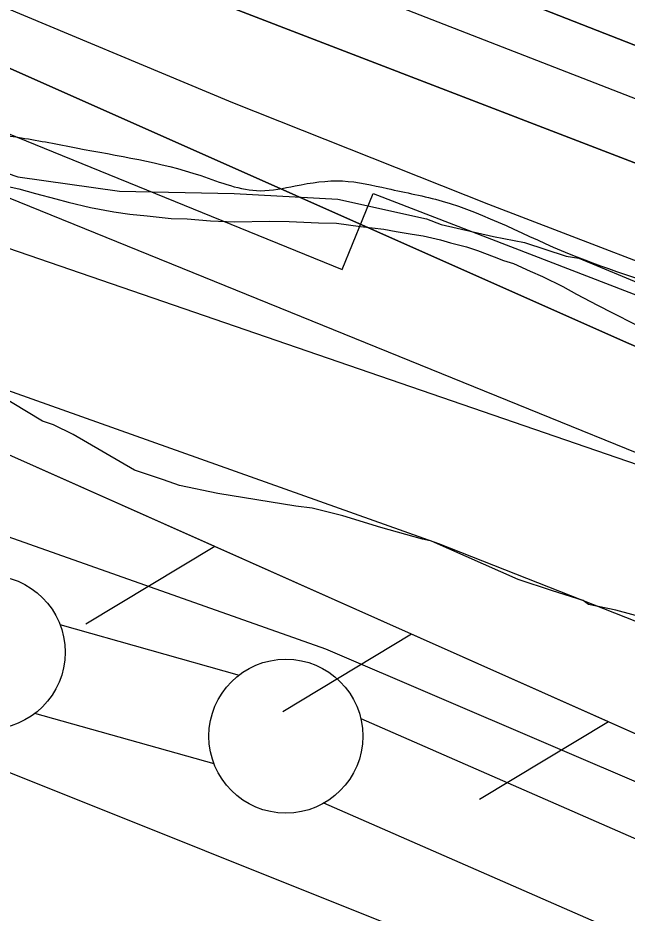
# Model space of a CAD drawing. Extents: x 3807117 to 3845308, y 337856 to 363736.
# Drawn here: x 3812743.2 to 3812941.1, y 352345.8 to 352636.3 of the extents above; entities that cross this region are included whole.
import ezdxf

# ---------------------------------------------------------------- set-up
doc = ezdxf.new("R2010")
doc.units = 0
for name, color, linetype in [('V-LEVE-TOET', 7, 'Continuous'), ('V-RIVR-EDGE', 7, 'Continuous'), ('V-RRAP-FSHR', 7, 'Continuous'), ('V-RRAP-RVMT', 7, 'Continuous'), ('V-SITE-VEGE', 7, 'Continuous'), ('V-SURV-LINE', 7, 'Continuous'), ('V-TOPO-DPTH', 7, 'Continuous'), ('V-TOPO-MINR', 7, 'Continuous'), ('V-TOPO-WATR', 7, 'Continuous'), ('V-WETL-SWMP', 7, 'Continuous')]:
    doc.layers.add(name, color=color, linetype=linetype)

msp = doc.modelspace()

# ---------------------------------------------------------------- linework, layer by layer
at = {"layer": 'V-LEVE-TOET'}
for points in [[(3816282.59, 351416.49), (3816267.65, 351417.02), (3816247.32, 351423.41), (3816060.35, 351464.1), (3815758.91, 351521.57), (3815461.35, 351581.23), (3815188.49, 351635.35), (3814870.22, 351703.51), (3814530.76, 351771.83), (3814218.41, 351830.07), (3813950.8, 351900.22), (3813735.54, 351965.45), (3813542.05, 352050), (3813231.54, 352177.43), (3812909.55, 352323.8), (3812657.62, 352424.43), (3812396.4, 352540.46), (3812124, 352680.04), (3811851.88, 352816.57), (3811559.09, 352969.15), (3811462.79, 353016.72), (3811388.41, 353049.11), (3811282.97, 353078.7), (3811222.45, 353083.19)], [(3814372.47, 351873.62), (3814170.37, 351919.1), (3813995.28, 351962.38), (3813772.2, 352031.36), (3813711.2, 352055.61), (3813593.72, 352104.59), (3813465.68, 352161.09), (3813314.72, 352228.73), (3813152.51, 352297.14), (3812986.43, 352370.14), (3812843.25, 352431.43), (3812727.43, 352472.26), (3812607.64, 352523.98), (3812470.53, 352572.42), (3812342.45, 352627.23)]]:
    msp.add_lwpolyline(points, dxfattribs=at)
at = {"layer": 'V-RIVR-EDGE'}
msp.add_spline([(3811218.45, 353357.75), (3811241.21, 353349.18), (3811277.57, 353336.15), (3811374.55, 353305.99), (3811420.6, 353288.89), (3811465.03, 353269.37), (3811510.27, 353249.04), (3811559.54, 353223.84), (3811619.3, 353188.92), (3811662.89, 353154.04), (3811691.94, 353127.28), (3811709.7, 353115.91), (3811765.42, 353081), (3811802.58, 353062.3), (3811835.68, 353041.2), (3811867.17, 353019.28), (3811896.23, 352996.57), (3811913.17, 352981.16), (3811951.93, 352955.99), (3812009.28, 352925.93), (3812057.74, 352901.54), (3812121.56, 352872.27), (3812173.25, 352846.26), (3812216.06, 352823.51), (3812265.33, 352799.13), (3812306.53, 352778.81), (3812348.53, 352757.68), (3812386.49, 352735.75), (3812421.22, 352720.3), (3812460.8, 352699.98), (3812545.61, 352656.1), (3812602.97, 352631.69), (3812678.12, 352606.44), (3812715.31, 352600.68), (3812744.42, 352597.38), (3812762.2, 352594.1), (3812802.62, 352585.1), (3812822.01, 352580.2), (3812833.34, 352581.79), (3812848.71, 352583.37), (3812863.26, 352580.91), (3812881.04, 352576.82), (3812922.25, 352559.74), (3812963.46, 352545.08), (3812993.35, 352532.06), (3813052.31, 352503.61), (3813083.01, 352490.59), (3813106.46, 352488.92), (3813129.91, 352485.63), (3813159, 352477.47), (3813194.55, 352462.01), (3813230.1, 352446.56), (3813273.7, 352417.34), (3813301.14, 352397.05), (3813318.91, 352388.11), (3813348, 352378.33), (3813381.13, 352364.5), (3813413.43, 352345.82), (3813494.23, 352316.51), (3813551.59, 352290.49), (3813617.85, 352267.68), (3813655.02, 352255.45), (3813691.38, 352240), (3813714.01, 352235.9), (3813744.71, 352223.69), (3813776.23, 352213.91), (3813798.06, 352213.86), (3813836.05, 352202.44), (3813875.64, 352186.97), (3813962.9, 352155.22), (3814023.51, 352136.47), (3814102.7, 352107.97), (3814155.23, 352091.66), (3814196.44, 352079.43), (3814266.74, 352055.8), (3814323.32, 352041.91), (3814445.34, 352003.6), (3814506.76, 351985.66), (3814578.69, 351964.45), (3814657.89, 351940.8), (3814702.34, 351927.75), (3814721.75, 351929.32), (3814754.09, 351926.01), (3814770.26, 351923.54), (3814789.65, 351914.6), (3814876.12, 351887.69), (3814949.66, 351867.29), (3815006.24, 351854.21), (3815041.8, 351845.23), (3815100, 351831.34), (3815142.83, 351819.1), (3815167.09, 351818.23), (3815176.79, 351814.97), (3815198.62, 351812.49), (3815248.71, 351793.77), (3815354.59, 351764.39), (3815405.5, 351749.71), (3815426.52, 351748.04), (3815454.83, 351747.16), (3815474.24, 351747.11), (3815497.68, 351743.82), (3815524.35, 351737.28), (3815541.33, 351734.81), (3815565.58, 351730.71), (3815596.3, 351724.97), (3815642.38, 351716.77), (3815669.07, 351715.9), (3815682.81, 351715.05), (3815696.55, 351711.79), (3815717.56, 351705.26), (3815765.26, 351698.68), (3815820.23, 351687.22), (3815860.65, 351679.03), (3815887.32, 351674.92), (3815924.51, 351666.74), (3815943.91, 351662.65), (3815983.51, 351652.04), (3816003.72, 351648.75), (3816038.48, 351643.81), (3816063.54, 351639.71), (3816105.59, 351635.56), (3816135.51, 351634.68), (3816171.09, 351635.4), (3816210.74, 351640.96), (3816241.48, 351644.93), (3816273.83, 351645.66), (3816303.76, 351648.01), (3816321.54, 351645.54), (3816344.17, 351637.4), (3816355.48, 351632.52), (3816384.58, 351625.98), (3816408.82, 351617.83), (3816424.99, 351614.55), (3816446.8, 351606.41), (3816479.12, 351591.77), (3816506.58, 351580.38), (3816543.75, 351564.12), (3816581.72, 351547.85), (3816605.95, 351537.28), (3816640.72, 351532.34), (3816698.92, 351520.06), (3816723.15, 351510.3), (3816746.6, 351507), (3816761.16, 351507.78), (3816778.13, 351503.69), (3816798.34, 351497.98), (3816825, 351487.4), (3816855.71, 351479.24), (3816886.43, 351474.31), (3816925.24, 351471.79), (3816966.49, 351474.11), (3816998.04, 351476.46), (3817026.34, 351475.58), (3817070.01, 351472.24), (3817092.65, 351470.56), (3817117.7, 351461.61), (3817150.84, 351455.86), (3817209.06, 351450.87), (3817268.89, 351445.87), (3817306.88, 351436.88), (3817355.39, 351431.9), (3817427.34, 351420.4), (3817484.73, 351407.32), (3817542.94, 351399.09), (3817623.81, 351395.66), (3817702.24, 351390.61), (3817745.91, 351388.88), (3817785.52, 351383.93), (3817817.87, 351380.62), (3817858.28, 351372.43), (3817897.08, 351363.44), (3817925.37, 351356.9), (3817962.56, 351352.76), (3818012.7, 351351.83), (3818077.4, 351352.48), (3818152.61, 351350.68), (3818194.66, 351347.34), (3818239.12, 351341.57), (3818286.01, 351331.75), (3818338.55, 351321.1), (3818397.56, 351310.44), (3818454.15, 351303.02), (3818509.14, 351298.84), (3818571.39, 351293.03), (3818663.57, 351285.52), (3818727.45, 351279.7), (3818795.36, 351269.83), (3818876.2, 351255.07), (3818923.09, 351250.1), (3818977.26, 351245.12), (3819054.89, 351238.46), (3819127.66, 351231.81), (3819212.56, 351225.94), (3819281.3, 351224.96), (3819351.66, 351224.78), (3819419.6, 351227.04), (3819476.21, 351226.9), (3819520.69, 351227.6), (3819546.57, 351227.54), (3819582.95, 351220.98), (3819614.49, 351220.09), (3819672.7, 351214.28), (3819726.07, 351210.92), (3819778.63, 351205.13), (3819810.96, 351200.19), (3819871.59, 351188.72), (3819899.88, 351182.99), (3819915.25, 351182.95), (3819932.24, 351185.34), (3819953.26, 351184.48), (3819983.18, 351182.78), (3820021.98, 351174.6), (3820084.22, 351159.89), (3820145.64, 351141.14), (3820186.04, 351126.48), (3820236.16, 351120.69), (3820274.96, 351112.51), (3820329.94, 351105.91), (3820344.5, 351105.87), (3820380.09, 351107.4), (3820408.4, 351109.75), (3820453.68, 351108.03), (3820490.07, 351107.13), (3820518.37, 351101.4), (3820553.93, 351094.03), (3820601.63, 351086.63), (3820680.85, 351071.88), (3820732.56, 351053.96), (3820765.7, 351044.98), (3820836.03, 351032.68), (3820886.95, 351021.23), (3820941.92, 351009.77), (3820979.1, 351001.59), (3821029.21, 350986.91), (3821084.97, 350968.98), (3821149.62, 350949.41), (3821214.28, 350937.12), (3821274.11, 350927.27), (3821338.79, 350922.25), (3821390.55, 350921.32), (3821439.88, 350920.39), (3821482.74, 350919.47), (3821516.7, 350916.96), (3821545.82, 350918.51), (3821604.05, 350917.55), (3821659.04, 350916.61), (3821685.74, 350923.01), (3821735.92, 350937.45), (3821757.76, 350939.82), (3821803.07, 350944.56), (3821833.79, 350942.06), (3821854.81, 350937.96), (3821867.75, 350937.93), (3821881.5, 350939.51), (3821902.56, 350953.21), (3821911.47, 350959.66), (3821920.37, 350959.63), (3821942.2, 350958.77), (3821963.22, 350953.06), (3821985.85, 350947.34), (3822015.76, 350942.41), (3822040.81, 350932.65), (3822068.26, 350916.41), (3822083.59, 350901.81), (3822094.07, 350887.23), (3822105.37, 350879.92), (3822121.54, 350876.65), (3822152.25, 350869.29), (3822191.87, 350864.34), (3822226.65, 350865.06), (3822267.91, 350870.62), (3822284.9, 350872.2), (3822305.11, 350872.15), (3822333.42, 350872.08), (3822351.22, 350873.65), (3822361.73, 350874.43), (3822394.89, 350872.73), (3822423.99, 350870.24), (3822458.75, 350862.87), (3822510.5, 350859.51), (3822540.43, 350859.43), (3822561.46, 350863.43), (3822581.69, 350865.8), (3822615.65, 350864.1), (3822672.24, 350856.68), (3822705.39, 350852.56), (3822756.32, 350841.92), (3822787.04, 350836.99), (3822823.41, 350830.43), (3822867.88, 350823.85), (3822902.63, 350816.48), (3822945.47, 350806.67), (3823006.09, 350790.35), (3823079.61, 350760.24), (3823137.78, 350735.03), (3823194.35, 350718.71), (3823245.28, 350709.69), (3823306.73, 350704.69), (3823364.14, 350701.31), (3823417.51, 350697.14), (3823449.05, 350697.06), (3823481.4, 350698.6), (3823550.15, 350699.23), (3823581.69, 350699.16), (3823629.38, 350688.52), (3823668.18, 350681.15), (3823696.46, 350671.37), (3823753.82, 350646.97), (3823806.35, 350633.09), (3823863.74, 350620.82), (3823898.51, 350618.31), (3823940.57, 350621.44), (3823978.59, 350625.39), (3824066.78, 350638.92), (3824121.78, 350640.4), (3824177.57, 350635.41), (3824220.42, 350630.45), (3824285.1, 350621.4), (3824327.13, 350611.59), (3824362.69, 350600.98), (3824409.58, 350596.02), (3824448.41, 350601.58), (3824481.61, 350617.67), (3824498.6, 350618.44), (3824513.97, 350620.02), (3824547.95, 350627.22), (3824585.99, 350640.06), (3824629.7, 350655.32), (3824703.39, 350691.53), (3824726.06, 350701.99), (3824746.29, 350707.6), (3824770.56, 350709.16), (3824813.42, 350707.43), (3824846.57, 350707.35), (3824892.68, 350710.47), (3824932.31, 350711.99), (3824992.98, 350715.08), (3825053.63, 350716.54), (3825077.08, 350714.06), (3825118.32, 350711.53), (3825167.65, 350711.41), (3825224.26, 350710.46), (3825268.73, 350706.31), (3825291.38, 350707.06), (3825331.81, 350704.53), (3825397.32, 350703.56), (3825606.74, 350688.49), (3825681.95, 350684.26), (3825718.33, 350679.32), (3825771.68, 350669.48), (3825829.88, 350657.2), (3825876.75, 350644.96), (3825933.34, 350632.69), (3825980.21, 350620.44), (3826027.91, 350613.04), (3826057.82, 350606.5), (3826078.82, 350597.55), (3826099.83, 350588.6), (3826132.93, 350567.49), (3826149.09, 350560.98), (3826170.12, 350560.12), (3826181.44, 350560.09), (3826191.95, 350556.83), (3826200.81, 350545.49), (3826210.51, 350541.42), (3826228.29, 350537.33), (3826238.8, 350537.31), (3826261.48, 350551.81), (3826283.34, 350561.46), (3826294.67, 350563.86), (3826328.63, 350561.35), (3826366.62, 350551.55), (3826404.6, 350537.71), (3826436.92, 350525.5), (3826469.23, 350512.48), (3826521.76, 350496.17), (3826575.93, 350488.76), (3826625.23, 350476.51), (3826668.07, 350467.5), (3826700.4, 350458.53), (3826735.16, 350452.78), (3826769.1, 350442.18), (3826814.37, 350433.98), (3826839.42, 350426.64), (3826868.52, 350417.67), (3826885.48, 350408.74), (3826910.53, 350400.59), (3826925.89, 350397.31), (3826948.52, 350392.41), (3827078.61, 350343.56), (3827134.36, 350324.82), (3827208.69, 350294.71), (3827274.15, 350272.72), (3827333.13, 350249.93), (3827396.95, 350224.7), (3827454.31, 350200.29), (3827493.09, 350180.79), (3827513.27, 350168.61), (3827518.92, 350160.5), (3827515.66, 350154.04), (3827502.68, 350137.09), (3827493.76, 350126.6), (3827492.93, 350118.51), (3827495.33, 350108.8), (3827498.56, 350105.56), (3827504.22, 350105.55), (3827524.51, 350132.99), (3827532.62, 350141.06), (3827540.71, 350143.47), (3827549.6, 350141.02), (3827564.13, 350130.47), (3827579.48, 350125.58), (3827606.96, 350115), (3827631.19, 350105.23), (3827659.45, 350084.14), (3827689.32, 350065.46), (3827728.09, 350044.34), (3827778.17, 350019.14)], degree=3, dxfattribs=at)
at = {"layer": 'V-RRAP-FSHR'}
for p, q in [((3812807.17, 352464.73), (3812765.32, 352439.57)), ((3812871.12, 352436.28), (3812829.27, 352411.11)), ((3812935.08, 352407.82), (3812893.23, 352382.66))]:
    msp.add_line(p, q, dxfattribs=at)
for points in [[(3811218.81, 353333.2), (3811498.96, 353213.98), (3811980.49, 352912.94), (3812524.74, 352635.54), (3813190.25, 352406.85), (3813826.75, 352151.21), (3814955.49, 351838.72), (3815566.52, 351707.3), (3816314.38, 351579.77), (3817323.6, 351404.18), (3818699.23, 351247.18), (3819584.12, 351165.55)], [(3816101.9, 351579.1), (3816042.79, 351591.41), (3815063.03, 351786.18), (3814069.72, 351962.92), (3813902.41, 351994.36), (3813654.97, 352087.56), (3812637.32, 352540.29), (3811527.34, 353094.28), (3811363.99, 353152.21), (3811220.19, 353176.16)], [(3812807.17, 352464.73), (3812743.21, 352493.18)], [(3812871.12, 352436.28), (3812807.16, 352464.73)], [(3812935.08, 352407.82), (3812871.12, 352436.28)], [(3812999.03, 352379.37), (3812935.08, 352407.82)]]:
    msp.add_lwpolyline(points, dxfattribs=at)
at = {"layer": 'V-RRAP-RVMT'}
for p, q in [((3812714.28, 352609.19), (3812848.6, 352554.62)), ((3812848.6, 352554.62), (3812858.64, 352579.26)), ((3812858.64, 352579.26), (3813125.09, 352476.49))]:
    msp.add_line(p, q, dxfattribs=at)
at = {"layer": 'V-SITE-VEGE'}
for p, q in [((3812720.95, 352592.27), (3812743.27, 352584.76)), ((3812743.27, 352584.76), (3812776.28, 352580.01)), ((3812776.28, 352580.01), (3812813.5, 352579.32)), ((3812813.5, 352579.32), (3812847.15, 352577.51)), ((3812847.15, 352577.51), (3812875.99, 352571.06)), ((3812875.99, 352571.06), (3812880.69, 352569.2)), ((3812880.69, 352569.2), (3812897.75, 352565.34)), ((3812897.75, 352565.34), (3812907.76, 352563.38)), ((3812907.76, 352563.38), (3812921.28, 352558.99)), ((3812921.28, 352558.99), (3812925.4, 352558.32)), ((3812925.4, 352558.32), (3812959.41, 352544.1)), ((3812751.25, 352505.42), (3812734.88, 352515.18)), ((3812754.77, 352504.17), (3812751.25, 352505.42)), ((3812761.22, 352501.09), (3812754.77, 352504.17)), ((3812781.1, 352489.49), (3812761.22, 352501.09)), ((3812790.5, 352486.37), (3812781.1, 352489.49)), ((3812795.78, 352484.49), (3812790.5, 352486.37)), ((3812808.14, 352481.9), (3812795.78, 352484.49)), ((3812833.48, 352477.88), (3812808.14, 352481.9)), ((3812838.79, 352477.19), (3812833.48, 352477.88)), ((3812848.79, 352474.64), (3812838.79, 352477.19)), ((3812861.13, 352470.87), (3812848.79, 352474.64)), ((3812874.65, 352467.07), (3812861.13, 352470.87)), ((3812877.59, 352466.42), (3812874.65, 352467.07)), ((3812905.73, 352454.08), (3812877.59, 352466.42)), ((3812916.89, 352450.33), (3812905.73, 352454.08)), ((3812926.88, 352447.19), (3812916.89, 352450.33)), ((3812928.63, 352445.97), (3812926.88, 352447.19)), ((3812937.46, 352444.03), (3812928.63, 352445.97)), ((3812949.22, 352440.86), (3812937.46, 352444.03))]:
    msp.add_line(p, q, dxfattribs=at)
at = {"layer": 'V-SURV-LINE'}
for points in [[(3812756.9, 352439.44), (3812815.13, 352423.03)], [(3812806.99, 352394.16), (3812748.75, 352410.57)], [(3812854.59, 352408.92), (3813735.88, 352023.6)], [(3813723.87, 351996.11), (3812842.59, 352381.43)]]:
    msp.add_lwpolyline(points, dxfattribs=at)
for centre in [(3812733.6, 352430.42), (3812830.28, 352403.18)]:
    msp.add_circle(centre, 25, dxfattribs=at)
at = {"layer": 'V-TOPO-DPTH'}
for points in [[(3814364.82, 352039.86), (3814321.09, 352053.09), (3814262.59, 352071.02), (3814204.17, 352089.24), (3814145.9, 352107.89), (3814087.71, 352126.83), (3813433.62, 352342.4), (3813404.41, 352352.18), (3813375.26, 352362.13), (3813346.2, 352372.34), (3813317.2, 352382.74), (3813229.03, 352414.79), (3813156.29, 352442.09), (3813083.96, 352470.39), (3813012.23, 352500.19), (3812940.9, 352530.99), (3812510.26, 352722.27), (3812493.93, 352729.75), (3812477.73, 352737.47), (3812461.7, 352745.56), (3812445.79, 352753.9), (3811696.65, 353157.37)], [(3812394.96, 352850.64), (3812446.87, 352826.37), (3812477.69, 352812.33), (3812508.67, 352798.7), (3812539.92, 352785.66), (3812571.33, 352773.02), (3813008, 352602.23), (3813075.43, 352576.17), (3813143, 352550.49), (3813210.78, 352525.37), (3813278.71, 352500.62), (3813355.23, 352473.1), (3813385, 352462.39), (3813414.76, 352451.69), (3813444.53, 352440.99), (3813474.3, 352430.3), (3814021.26, 352233.84), (3814094.36, 352207.74), (3814167.53, 352181.83), (3814240.8, 352156.2), (3814314.14, 352130.75), (3814451.25, 352083.48)], [(3814451.25, 352083.48), (3814314.14, 352130.75), (3814240.8, 352156.2), (3814167.53, 352181.83), (3814094.36, 352207.74), (3814021.26, 352233.84), (3813474.3, 352430.3), (3813444.53, 352440.99), (3813414.76, 352451.69), (3813385, 352462.39), (3813355.23, 352473.1), (3813278.71, 352500.62), (3813210.78, 352525.37), (3813143, 352550.49), (3813075.43, 352576.17), (3813008, 352602.23), (3812571.33, 352773.02), (3812539.92, 352785.66), (3812508.67, 352798.7), (3812477.69, 352812.33), (3812446.87, 352826.37), (3812394.96, 352850.64)], [(3814417.55, 352067.22), (3813538.29, 352364.72), (3813514.87, 352372.73), (3813491.49, 352380.84), (3813468.16, 352389.11), (3813444.86, 352397.48), (3813402.12, 352413), (3813400.22, 352413.7), (3813398.33, 352414.4), (3813396.44, 352415.11), (3813394.56, 352415.83), (3812573.78, 352731.47), (3812560.03, 352736.87), (3812546.34, 352742.41), (3812532.74, 352748.15), (3812519.19, 352754.03), (3812495.17, 352764.67), (3812493.68, 352765.35), (3812492.2, 352766.04), (3812490.74, 352766.76), (3812489.28, 352767.5), (3812433.09, 352796.61)], [(3812433.09, 352796.61), (3812489.28, 352767.5), (3812490.74, 352766.76), (3812492.2, 352766.04), (3812493.68, 352765.35), (3812495.17, 352764.67), (3812519.19, 352754.03), (3812532.74, 352748.15), (3812546.34, 352742.41), (3812560.03, 352736.87), (3812573.78, 352731.47), (3813394.56, 352415.83), (3813396.44, 352415.11), (3813398.33, 352414.4), (3813400.22, 352413.7), (3813402.12, 352413), (3813444.86, 352397.48), (3813468.16, 352389.11), (3813491.49, 352380.84), (3813514.87, 352372.73), (3813538.29, 352364.72), (3814417.55, 352067.22)]]:
    msp.add_lwpolyline(points, dxfattribs=at)
at = {"layer": 'V-TOPO-MINR'}
for points in [[(3812109.08, 352950.56), (3812467.49, 352760.61), (3812476.19, 352756.11), (3812484.95, 352751.74), (3812493.81, 352747.55), (3812502.72, 352743.48), (3812648.37, 352678.88), (3812730.46, 352643.35), (3812812.96, 352608.83), (3812896.07, 352575.81), (3812979.58, 352543.78), (3813360.8, 352401.55), (3813374.51, 352396.49), (3813388.23, 352391.5), (3813401.99, 352386.61), (3813415.78, 352381.78), (3813635.58, 352305.71), (3813759.41, 352263.3), (3813883.43, 352221.43), (3814007.72, 352180.36), (3814132.18, 352139.84), (3814394.33, 352055.42)], [(3812050.16, 352873.84), (3812321.59, 352752.02), (3812343.83, 352742.11), (3812366.1, 352732.26), (3812388.42, 352722.51), (3812410.76, 352712.84), (3812433.16, 352703.28), (3812455.6, 352693.82), (3812478.1, 352684.5), (3812500.63, 352675.27), (3813359.63, 352326.56), (3814471.6, 351939.27), (3815406.62, 351733.64)], [(3812394.96, 352850.64), (3812446.87, 352826.37), (3812477.69, 352812.33), (3812508.67, 352798.7), (3812539.92, 352785.66), (3812571.33, 352773.02), (3813008, 352602.23), (3813075.43, 352576.17), (3813143, 352550.49), (3813210.78, 352525.37), (3813278.71, 352500.62), (3813355.23, 352473.1), (3813385, 352462.39), (3813414.76, 352451.69), (3813444.53, 352440.99), (3813474.3, 352430.3), (3814021.26, 352233.84), (3814094.36, 352207.74), (3814167.53, 352181.83), (3814240.8, 352156.2), (3814314.14, 352130.75), (3814451.25, 352083.48)], [(3812423.78, 352817.93), (3812449.28, 352805.95), (3812474.97, 352794.37), (3812500.79, 352783.11), (3812526.82, 352772.34), (3812552.99, 352761.9), (3813215.36, 352504.63), (3813247.11, 352492.39), (3813278.9, 352480.27), (3813310.76, 352468.33), (3813342.66, 352456.5), (3813374.62, 352444.8), (3813406.59, 352433.17), (3813438.6, 352421.64), (3813470.64, 352410.17), (3813584, 352369.79), (3813672.78, 352338.33), (3813761.65, 352307.09), (3813850.62, 352276.16), (3813939.66, 352245.44), (3814434.81, 352075.6)], [(3812433.09, 352796.61), (3812489.28, 352767.5), (3812490.74, 352766.76), (3812492.2, 352766.04), (3812493.68, 352765.35), (3812495.17, 352764.67), (3812519.19, 352754.03), (3812532.74, 352748.15), (3812546.34, 352742.41), (3812560.03, 352736.87), (3812573.78, 352731.47), (3813394.56, 352415.83), (3813396.44, 352415.11), (3813398.33, 352414.4), (3813400.22, 352413.7), (3813402.12, 352413), (3813444.86, 352397.48), (3813468.16, 352389.11), (3813491.49, 352380.84), (3813514.87, 352372.73), (3813538.29, 352364.72), (3814417.55, 352067.22)]]:
    msp.add_lwpolyline(points, dxfattribs=at)
at = {"layer": 'V-TOPO-WATR'}
msp.add_lwpolyline([(3811696.65, 353157.37), (3812445.79, 352753.9), (3812461.7, 352745.56), (3812477.73, 352737.47), (3812493.93, 352729.75), (3812510.26, 352722.27), (3812940.9, 352530.99), (3813012.23, 352500.19), (3813083.96, 352470.39), (3813156.29, 352442.09), (3813229.03, 352414.79), (3813317.2, 352382.74), (3813346.2, 352372.34), (3813375.26, 352362.13), (3813404.41, 352352.18), (3813433.62, 352342.4), (3814087.71, 352126.83), (3814145.9, 352107.89), (3814204.17, 352089.24), (3814262.59, 352071.02), (3814321.09, 352053.09), (3814364.82, 352039.86)], dxfattribs=at)
at = {"layer": 'V-WETL-SWMP'}
for p, q in [((3812735.04, 352582.64), (3812743.53, 352580.83)), ((3812743.53, 352580.83), (3812748.94, 352579.3)), ((3812748.94, 352579.3), (3812755.54, 352577.53)), ((3812755.54, 352577.53), (3812759.54, 352576.5)), ((3812759.54, 352576.5), (3812766.85, 352574.71)), ((3812766.85, 352574.71), (3812774.4, 352573.39)), ((3812879.93, 352465.6), (3812581.99, 352571.49)), ((3812774.4, 352573.39), (3812779.59, 352572.58)), ((3812779.59, 352572.58), (3812785.26, 352572)), ((3812785.26, 352572), (3812793.06, 352571.15)), ((3812793.06, 352571.15), (3812798.26, 352571.05)), ((3812798.26, 352571.05), (3812805.82, 352570.44)), ((3812805.82, 352570.44), (3812813.63, 352570.05)), ((3812813.63, 352570.05), (3812825, 352570.32)), ((3812825, 352570.32), (3812831.38, 352570.2)), ((3812831.38, 352570.2), (3812840.84, 352569.78)), ((3812840.84, 352569.78), (3812846.76, 352569.67)), ((3812846.76, 352569.67), (3812854.55, 352568.58)), ((3812854.55, 352568.58), (3812862.11, 352567.73)), ((3812862.11, 352567.73), (3812866.12, 352566.95)), ((3812866.12, 352566.95), (3812871.31, 352566.14)), ((3812871.31, 352566.14), (3812874.85, 352565.6)), ((3812874.85, 352565.6), (3812880.51, 352564.31)), ((3812880.51, 352564.31), (3812883.8, 352563.3)), ((3812883.8, 352563.3), (3812888.99, 352562.02)), ((3812888.99, 352562.02), (3812892.51, 352560.77)), ((3812892.51, 352560.77), (3812897.92, 352558.78)), ((3812897.92, 352558.78), (3812900.98, 352557.54)), ((3812900.98, 352557.54), (3812904.27, 352556.53)), ((3812904.27, 352556.53), (3812909.67, 352554.06)), ((3812909.67, 352554.06), (3812913.66, 352552.33)), ((3812913.66, 352552.33), (3812920.23, 352549.13)), ((3812920.23, 352549.13), (3812924.68, 352546.68)), ((3812924.68, 352546.68), (3812931.48, 352543.01)), ((3812931.48, 352543.01), (3812936.4, 352540.55)), ((3812936.4, 352540.55), (3812943.67, 352536.86)), ((3813093.72, 352381.57), (3812879.93, 352465.6))]:
    msp.add_line(p, q, dxfattribs=at)

doc.saveas('drawing.dxf')
